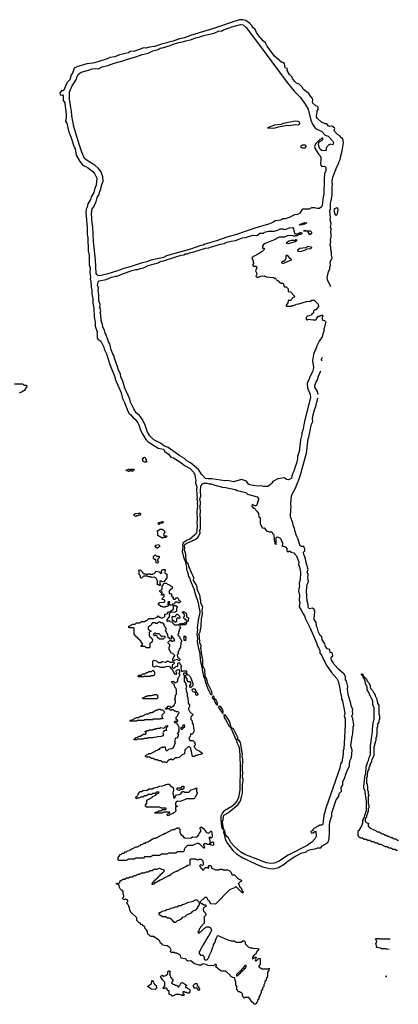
# Model space of a CAD drawing. Extents: x 2106670 to 2323771, y 35271 to 224896.
# Tile 362 of 419: x 2309438 to 2315523, y 158390 to 174212. Entities that reach past the tile are written whole.
import ezdxf

# ---------------------------------------------------------------- set-up
doc = ezdxf.new("R2010")
doc.units = 0

msp = doc.modelspace()

# ---------------------------------------------------------------- linework, layer by layer
at = {"layer": '0CON20XD'}
for points in [[(2314437, 169920), (2314417, 169965), (2314388, 170015), (2314378, 170065), (2314398, 170165), (2314420, 170205), (2314421, 170235), (2314431, 170265), (2314428, 170315), (2314457, 170385), (2314447, 170427), (2314449, 170475), (2314436, 170515), (2314439, 170555), (2314426, 170595), (2314439, 170649), (2314435, 170675), (2314445, 170725), (2314440, 170825), (2314451, 170845), (2314435, 170875), (2314442, 170935), (2314426, 170995), (2314435, 171035), (2314421, 171135), (2314431, 171175), (2314434, 171265), (2314446, 171304), (2314460, 171395), (2314457, 171533), (2314464, 171556), (2314460, 171605), (2314467, 171665), (2314535, 171850), (2314563, 171897), (2314572, 171935), (2314589, 171965), (2314591, 172005), (2314619, 172105), (2314641, 172235), (2314638, 172272), (2314631, 172295), (2314611, 172311), (2314585, 172348), (2314545, 172368), (2314494, 172424), (2314491, 172439), (2314505, 172465), (2314498, 172475), (2314452, 172502), (2314415, 172498), (2314396, 172505), (2314375, 172536), (2314345, 172539), (2314286, 172566), (2314222, 172622), (2314210, 172645), (2314207, 172675), (2314220, 172715), (2314219, 172741), (2314235, 172770), (2314235, 172808), (2314225, 172817), (2314195, 172825), (2314151, 172871), (2314144, 172894), (2314147, 172925), (2314142, 172945), (2314111, 172981), (2314085, 173025), (2313998, 173088), (2313975, 173128), (2313931, 173175), (2313885, 173191), (2313858, 173218), (2313821, 173265), (2313812, 173295), (2313772, 173332), (2313738, 173395), (2313741, 173415), (2313736, 173425), (2313712, 173432), (2313704, 173446), (2313695, 173502), (2313685, 173517), (2313650, 173525), (2313535, 173628), (2313415, 173788), (2313390, 173840), (2313355, 173866), (2313281, 173951), (2313244, 174004), (2313218, 174065), (2313191, 174081), (2313164, 174125), (2313139, 174149), (2313070, 174200), (2313025, 174210), (2312965, 174212), (2312537, 174063), (2312375, 174016), (2312183, 173957), (2312088, 173921), (2312005, 173906), (2311903, 173867), (2311715, 173817), (2311605, 173779), (2311525, 173771), (2311465, 173756), (2311435, 173757), (2311285, 173708), (2311215, 173700), (2311185, 173682), (2311040, 173645), (2310967, 173613), (2310886, 173605), (2310845, 173585), (2310695, 173535), (2310615, 173511), (2310519, 173505), (2310354, 173455), (2310315, 173435), (2310288, 173352), (2310264, 173326), (2310242, 173245), (2310195, 173195), (2310145, 173080), (2310135, 173071), (2310115, 173072), (2310082, 173035), (2310087, 173005), (2310105, 172999), (2310125, 173002), (2310135, 172988), (2310139, 172915), (2310164, 172874), (2310167, 172815), (2310186, 172694), (2310184, 172635), (2310174, 172575), (2310197, 172547), (2310226, 172405), (2310245, 172375), (2310264, 172315), (2310313, 172165), (2310329, 172135), (2310344, 172036), (2310404, 171935), (2310445, 171882), (2310475, 171861), (2310522, 171842), (2310612, 171772), (2310648, 171728), (2310678, 171665), (2310667, 171553), (2310645, 171504), (2310628, 171435), (2310584, 171365), (2310574, 171325), (2310535, 171255), (2310523, 171197), (2310505, 171165), (2310500, 171115), (2310520, 170870), (2310521, 170761), (2310531, 170705), (2310540, 170495), (2310552, 170425), (2310554, 170275), (2310568, 170225), (2310565, 170155), (2310574, 170074), (2310571, 170035), (2310580, 170015), (2310587, 169915), (2310599, 169865), (2310596, 169805), (2310616, 169726), (2310614, 169655), (2310628, 169578), (2310634, 169435), (2310650, 169350), (2310652, 169285), (2310685, 169195), (2310683, 169185), (2310678, 169165), (2310685, 169145), (2310683, 169095), (2310703, 169065), (2310728, 169058), (2310744, 169044), (2310788, 168948), (2310795, 168920), (2310831, 168841), (2310885, 168670), (2310966, 168475), (2310971, 168435), (2311033, 168303), (2311067, 168215), (2311089, 168125), (2311122, 168062), (2311175, 167920), (2311195, 167884), (2311223, 167863), (2311263, 167815), (2311292, 167792), (2311334, 167734), (2311353, 167703), (2311380, 167615), (2311415, 167545), (2311467, 167465), (2311505, 167426), (2311665, 167325), (2311750, 167310), (2311773, 167275), (2311829, 167229), (2311865, 167182), (2311912, 167172), (2312029, 167099), (2312085, 167046), (2312175, 166999), (2312230, 166940), (2312253, 166905), (2312256, 166855), (2312271, 166815), (2312264, 166765), (2312282, 166705), (2312278, 166655), (2312286, 166595), (2312283, 166565), (2312290, 166535), (2312287, 166505), (2312294, 166475), (2312291, 166445), (2312297, 166395), (2312283, 166305), (2312288, 166175), (2312283, 166135), (2312289, 166085), (2312283, 166005), (2312272, 165958), (2312255, 165932), (2312165, 165858), (2312132, 165848), (2312065, 165806), (2312054, 165775), (2312059, 165735), (2312047, 165665), (2312068, 165575), (2312106, 165486), (2312106, 165455), (2312120, 165415), (2312117, 165375), (2312137, 165345), (2312150, 165265), (2312170, 165235), (2312176, 165206), (2312234, 165064), (2312257, 164987), (2312301, 164865), (2312332, 164695), (2312329, 164651), (2312313, 164595), (2312292, 164445), (2312297, 164405), (2312284, 164335), (2312295, 164275), (2312290, 164215), (2312310, 164105), (2312328, 164058), (2312341, 163895), (2312372, 163795), (2312372, 163765), (2312391, 163665), (2312414, 163615), (2312420, 163575), (2312455, 163478), (2312487, 163405), (2312505, 163373), (2312516, 163366), (2312525, 163369), (2312529, 163381), (2312527, 163417), (2312459, 163545), (2312440, 163625), (2312419, 163665), (2312412, 163765), (2312381, 163831), (2312379, 163925), (2312360, 164035), (2312361, 164065), (2312350, 164105), (2312354, 164155), (2312335, 164195), (2312328, 164305), (2312319, 164335), (2312336, 164375), (2312352, 164465), (2312357, 164585), (2312372, 164625), (2312378, 164665), (2312368, 164725), (2312382, 164775), (2312350, 164835), (2312348, 164878), (2312338, 164915), (2312339, 164945), (2312325, 164975), (2312290, 165060), (2312288, 165095), (2312275, 165135), (2312232, 165202), (2312234, 165245), (2312159, 165415), (2312145, 165469), (2312118, 165498), (2312115, 165545), (2312106, 165575), (2312110, 165625), (2312088, 165685), (2312091, 165725), (2312086, 165765), (2312091, 165779), (2312113, 165797), (2312245, 165854), (2312295, 165887), (2312312, 165905), (2312337, 165965), (2312335, 166005), (2312343, 166035), (2312344, 166095), (2312346, 166205), (2312337, 166245), (2312345, 166325), (2312339, 166365), (2312343, 166463)], [(2310715, 170097), (2310695, 170100), (2310678, 170115), (2310669, 170135), (2310655, 170355), (2310626, 170645), (2310615, 170885), (2310604, 170935), (2310592, 171095), (2310605, 171175), (2310627, 171205), (2310665, 171293), (2310683, 171357), (2310715, 171405), (2310718, 171435), (2310742, 171495), (2310757, 171563), (2310780, 171615), (2310773, 171685), (2310747, 171765), (2310705, 171822), (2310643, 171875), (2310537, 171937), (2310481, 171981), (2310437, 172085), (2310388, 172228), (2310308, 172498), (2310278, 172665), (2310272, 172755), (2310261, 172795), (2310240, 172935), (2310239, 173045), (2310263, 173117), (2310282, 173148), (2310349, 173255), (2310360, 173300), (2310382, 173338), (2310425, 173371), (2310545, 173399), (2310605, 173421), (2310655, 173426), (2310705, 173421), (2310765, 173457), (2310855, 173474), (2310958, 173512), (2311095, 173551), (2311170, 173580), (2311305, 173617), (2311405, 173652), (2311503, 173675), (2311575, 173710), (2311665, 173735), (2311696, 173754), (2311718, 173758), (2311735, 173758), (2311857, 173795), (2311905, 173818), (2311995, 173847), (2312075, 173859), (2312106, 173874), (2312198, 173895), (2312265, 173922), (2312335, 173934), (2312395, 173959), (2312565, 173997), (2312631, 174029), (2312685, 174033), (2312711, 174049), (2312745, 174057), (2312845, 174099), (2312985, 174135), (2313027, 174127), (2313079, 174089), (2313245, 173865), (2313735, 173204), (2313855, 173060), (2313944, 172965), (2314025, 172855), (2314074, 172775), (2314115, 172595), (2314143, 172533), (2314175, 172485), (2314192, 172462), (2314295, 172414), (2314346, 172356), (2314395, 172341), (2314463, 172265), (2314479, 172235), (2314477, 172213), (2314468, 172202), (2314425, 172210), (2314415, 172200), (2314405, 172200), (2314375, 172170), (2314362, 172145), (2314358, 172102), (2314295, 172111), (2314270, 172125), (2314259, 172139), (2314248, 172165), (2314240, 172215), (2314252, 172248), (2314282, 172268), (2314295, 172270), (2314310, 172285), (2314308, 172308), (2314295, 172310), (2314278, 172292), (2314262, 172288), (2314197, 172223), (2314177, 172175), (2314189, 172135), (2314245, 172048), (2314266, 172026), (2314276, 171996), (2314280, 171945), (2314272, 171902), (2314275, 171872), (2314295, 171852), (2314335, 171860), (2314358, 171835), (2314359, 171785), (2314339, 171735), (2314330, 171650), (2314327, 171405), (2314317, 171365), (2314300, 171225), (2314288, 171205), (2314255, 171180), (2314216, 171176), (2314175, 171188), (2314125, 171188), (2314092, 171168), (2313990, 171165), (2313972, 171155), (2313940, 171105), (2313905, 171084), (2313854, 171076), (2313767, 171035), (2313705, 171013), (2313665, 171010), (2313635, 170991), (2313545, 170979), (2313508, 170952), (2313436, 170925), (2313215, 170862), (2312922, 170758), (2312765, 170715), (2312602, 170658), (2312415, 170605), (2312385, 170590), (2312350, 170585), (2312185, 170525), (2311797, 170415), (2311748, 170392), (2311546, 170345), (2311480, 170320), (2311406, 170305), (2311227, 170247), (2311110, 170215), (2310995, 170171), (2310852, 170128), (2310745, 170103), (2310715, 170097)], [(2313515, 172467), (2313545, 172474), (2313595, 172492), (2313735, 172519), (2313765, 172513), (2313865, 172526), (2313915, 172523), (2313936, 172535), (2313939, 172545), (2313933, 172563), (2313915, 172575), (2313865, 172581), (2313675, 172544), (2313635, 172529), (2313535, 172517), (2313422, 172475), (2313515, 172467)], [(2313975, 172151), (2314025, 172154), (2314044, 172175), (2314043, 172185), (2314025, 172198), (2313985, 172198), (2313953, 172175), (2313954, 172164), (2313975, 172151)], [(2314525, 171069), (2314535, 171075), (2314546, 171095), (2314554, 171155), (2314551, 171185), (2314535, 171190), (2314498, 171172), (2314487, 171145), (2314509, 171075), (2314525, 171069)], [(2313935, 170910), (2313930, 170915), (2313945, 170928), (2313965, 170930), (2314015, 170952), (2314050, 170945), (2314020, 170925), (2313988, 170922), (2313975, 170913), (2313935, 170910)], [(2313355, 166712), (2313315, 166724), (2313256, 166714), (2313135, 166736), (2313115, 166748), (2313085, 166794), (2313002, 166822), (2312874, 166786), (2312775, 166806), (2312735, 166800), (2312525, 166833), (2312466, 166834), (2312425, 166841), (2312359, 166909), (2312309, 166985), (2312185, 167093), (2312125, 167125), (2312085, 167162), (2312012, 167202), (2311824, 167335), (2311754, 167366), (2311700, 167405), (2311595, 167461), (2311527, 167527), (2311491, 167585), (2311453, 167695), (2311412, 167785), (2311365, 167850), (2311312, 167892), (2311270, 167960), (2311220, 168065), (2311206, 168116), (2311130, 168290), (2311095, 168403), (2311063, 168475), (2311058, 168515), (2311022, 168595), (2311017, 168625), (2310969, 168759), (2310953, 168815), (2310933, 168843), (2310910, 168905), (2310885, 169005), (2310864, 169035), (2310855, 169074), (2310831, 169125), (2310827, 169155), (2310810, 169175), (2310802, 169215), (2310772, 169275), (2310768, 169315), (2310747, 169375), (2310742, 169475), (2310733, 169505), (2310742, 169535), (2310725, 169595), (2310731, 169635), (2310711, 169695), (2310711, 169785), (2310697, 169865), (2310703, 169897), (2310690, 169945), (2310701, 169999), (2310715, 170013), (2310825, 170035), (2310915, 170074), (2310975, 170092), (2311005, 170091), (2311077, 170123), (2311241, 170179), (2311305, 170197), (2311335, 170198), (2311375, 170215), (2311425, 170226), (2311505, 170260), (2311661, 170305), (2311695, 170327), (2311750, 170335), (2311945, 170400), (2312033, 170426), (2312075, 170433), (2312102, 170448), (2312135, 170452), (2312165, 170468), (2312235, 170481), (2312425, 170540), (2312475, 170545), (2312502, 170558), (2312666, 170604), (2312725, 170616), (2312765, 170635), (2312835, 170654), (2312905, 170664), (2313018, 170705), (2313068, 170712), (2313185, 170747), (2313245, 170743), (2313261, 170749), (2313295, 170779), (2313355, 170780), (2313370, 170795), (2313435, 170816), (2313525, 170812), (2313585, 170828), (2313625, 170850), (2313665, 170850), (2313675, 170842), (2313715, 170848), (2313775, 170867), (2313825, 170872), (2313839, 170859), (2313843, 170815), (2313862, 170772), (2313895, 170770), (2313928, 170782), (2313935, 170790), (2313965, 170790), (2313970, 170775), (2313958, 170762), (2313925, 170760), (2313895, 170740), (2313865, 170740), (2313855, 170730), (2313842, 170732), (2313835, 170740), (2313745, 170742), (2313695, 170718), (2313613, 170717), (2313575, 170700), (2313545, 170678), (2313385, 170618), (2313355, 170600), (2313340, 170575), (2313342, 170542), (2313365, 170540), (2313370, 170525), (2313332, 170485), (2313285, 170457), (2313195, 170407), (2313170, 170385), (2313190, 170335), (2313190, 170315), (2313200, 170305), (2313198, 170292), (2313180, 170275), (2313195, 170250), (2313235, 170250), (2313248, 170225), (2313228, 170175), (2313250, 170135), (2313250, 170125), (2313232, 170092), (2313255, 170073), (2313275, 170073), (2313315, 170092), (2313365, 170097), (2313405, 170080), (2313515, 170070), (2313525, 170060), (2313545, 170060), (2313560, 170045), (2313565, 170030), (2313575, 170020), (2313585, 170020), (2313615, 169990), (2313628, 169988), (2313635, 169980), (2313668, 169978), (2313680, 169965), (2313682, 169932), (2313695, 169920), (2313718, 169918), (2313750, 169885), (2313752, 169842), (2313788, 169838), (2313860, 169765), (2313848, 169752), (2313832, 169748), (2313788, 169702), (2313755, 169700), (2313750, 169695), (2313747, 169663), (2313720, 169625), (2313722, 169612), (2313728, 169608), (2313805, 169610), (2313815, 169620), (2313845, 169620), (2313885, 169642), (2313923, 169647), (2314048, 169682), (2314105, 169688), (2314135, 169706), (2314170, 169705), (2314235, 169640), (2314240, 169605), (2314195, 169550), (2314182, 169548), (2314162, 169528), (2314158, 169502), (2314135, 169480), (2314130, 169465), (2314062, 169448), (2314040, 169425), (2314042, 169402), (2314055, 169390), (2314065, 169390), (2314075, 169400), (2314155, 169388), (2314195, 169390), (2314208, 169402), (2314212, 169418), (2314232, 169448), (2314265, 169450), (2314272, 169458), (2314305, 169470), (2314310, 169445), (2314300, 169435), (2314300, 169395), (2314313, 169383), (2314335, 169378), (2314345, 169370), (2314356, 169345), (2314346, 169324), (2314343, 169285), (2314326, 169245), (2314325, 169200), (2314309, 169165), (2314298, 169115), (2314248, 169045), (2314211, 168969), (2314204, 168935), (2314184, 168905), (2314158, 168831), (2314141, 168735), (2314147, 168685), (2314162, 168635), (2314161, 168615), (2314146, 168555), (2314102, 168475), (2314092, 168435), (2314071, 168399), (2314059, 168361), (2314061, 168295), (2314105, 168187), (2314114, 168145), (2314016, 167756), (2313986, 167615), (2313971, 167575), (2313971, 167545), (2313952, 167458), (2313929, 167275), (2313901, 167195), (2313902, 167155), (2313888, 167085), (2313863, 167025), (2313844, 166955), (2313819, 166901), (2313804, 166845), (2313795, 166834), (2313755, 166818), (2313725, 166822), (2313695, 166848), (2313585, 166832), (2313505, 166790), (2313492, 166765), (2313469, 166741), (2313425, 166713), (2313355, 166712)], [(2314105, 170760), (2314092, 170762), (2314088, 170778), (2314068, 170808), (2314000, 170815), (2314010, 170825), (2314025, 170828), (2314035, 170820), (2314108, 170818), (2314128, 170798), (2314130, 170775), (2314105, 170760)], [(2313745, 170612), (2313733, 170613), (2313720, 170625), (2313765, 170658), (2313807, 170667), (2313865, 170670), (2313875, 170680), (2313890, 170675), (2313865, 170643), (2313825, 170629), (2313745, 170612)], [(2313945, 170484), (2313919, 170489), (2313908, 170505), (2313908, 170515), (2313918, 170525), (2313942, 170538), (2314039, 170550), (2314059, 170561), (2314067, 170573), (2314115, 170564), (2314130, 170555), (2314115, 170530), (2314055, 170526), (2314015, 170503), (2313945, 170484)], [(2313675, 170293), (2313660, 170295), (2313650, 170305), (2313650, 170315), (2313665, 170330), (2313685, 170330), (2313705, 170350), (2313722, 170385), (2313720, 170425), (2313725, 170430), (2313735, 170428), (2313775, 170380), (2313785, 170380), (2313800, 170365), (2313800, 170345), (2313735, 170322), (2313675, 170293)], [(2314298, 168738), (2314295, 168733), (2314284, 168744), (2314304, 168787)], [(2314234, 168188), (2314225, 168238), (2314182, 168305), (2314179, 168335), (2314200, 168390), (2314225, 168425), (2314239, 168481), (2314279, 168572)], [(2309355, 168360), (2309485, 168360), (2309515, 168340), (2309548, 168338), (2309550, 168315), (2309522, 168268), (2309518, 168252), (2309505, 168250), (2309498, 168242), (2309485, 168240), (2309478, 168232), (2309440, 168215), (2309435, 168210)], [(2312343, 166463), (2312331, 166505), (2312348, 166555), (2312342, 166645), (2312350, 166710), (2312363, 166747), (2312395, 166764), (2312445, 166765), (2312485, 166753), (2312515, 166755), (2312575, 166732), (2312695, 166700), (2312745, 166697), (2312905, 166660), (2312935, 166648), (2313070, 166615), (2313098, 166585), (2313252, 166542), (2313278, 166518), (2313280, 166505), (2313270, 166495), (2313270, 166475), (2313260, 166465), (2313260, 166435), (2313250, 166425), (2313248, 166412), (2313235, 166400), (2313215, 166400), (2313175, 166420), (2313168, 166395), (2313195, 166360), (2313205, 166360), (2313255, 166310), (2313278, 166275), (2313282, 166225), (2313300, 166205), (2313300, 166115), (2313310, 166105), (2313330, 166055), (2313345, 166040), (2313368, 166048), (2313405, 166000), (2313435, 165990), (2313445, 165980), (2313485, 165980), (2313500, 165965), (2313500, 165955), (2313520, 165935), (2313520, 165905), (2313530, 165895), (2313530, 165835), (2313540, 165825), (2313540, 165795), (2313555, 165780), (2313560, 165785), (2313560, 165885), (2313575, 165900), (2313620, 165885), (2313635, 165870), (2313643, 165833), (2313660, 165805), (2313660, 165775), (2313652, 165762), (2313665, 165750), (2313685, 165750), (2313716, 165736), (2313730, 165715), (2313730, 165675), (2313745, 165660), (2313755, 165660), (2313765, 165670), (2313785, 165670), (2313798, 165658), (2313845, 165647), (2313861, 165621), (2313885, 165599), (2313922, 165495), (2313921, 165455), (2313935, 165415), (2313948, 165335), (2313946, 165204), (2313927, 165163), (2313927, 165137), (2313935, 165115), (2313917, 165035), (2313932, 164965), (2313930, 164885), (2313939, 164845), (2313929, 164775), (2313958, 164735), (2313994, 164664), (2314017, 164635), (2314031, 164585), (2314105, 164435), (2314191, 164235), (2314215, 164182), (2314227, 164135), (2314245, 164113), (2314261, 164075), (2314264, 164034), (2314295, 163997), (2314314, 163935), (2314336, 163905), (2314362, 163845), (2314450, 163720), (2314535, 163624), (2314557, 163585), (2314585, 163465), (2314587, 163415), (2314612, 163325), (2314612, 163295), (2314625, 163264), (2314657, 163093), (2314661, 163055), (2314654, 163025), (2314669, 162975), (2314671, 162875), (2314661, 162795), (2314658, 162678), (2314647, 162495), (2314638, 162465), (2314635, 162410), (2314614, 162286), (2314595, 162255), (2314585, 162187), (2314362, 161558), (2314328, 161425), (2314307, 161283), (2314295, 161269), (2314264, 161266), (2314232, 161255), (2314165, 161213), (2314151, 161199), (2314148, 161182), (2314118, 161165), (2314124, 161145), (2314156, 161144), (2314185, 161170), (2314198, 161168), (2314200, 161085), (2314188, 161052), (2314131, 160995), (2314056, 160944), (2313755, 160785), (2313599, 160685), (2313525, 160657), (2313475, 160652), (2313405, 160665), (2313058, 160798), (2312993, 160833), (2312888, 160925), (2312830, 160990), (2312795, 161064), (2312773, 161083), (2312741, 161125), (2312742, 161155), (2312735, 161179), (2312719, 161199), (2312701, 161275), (2312698, 161325), (2312708, 161355), (2312711, 161405), (2312721, 161429), (2312795, 161472), (2312945, 161594), (2312985, 161660), (2313005, 161718), (2313018, 161785), (2313018, 161915), (2313028, 161985), (2313019, 162055), (2313023, 162105), (2313016, 162174), (2313026, 162326), (2313013, 162375), (2313018, 162412), (2312986, 162595), (2312965, 162630), (2312936, 162645), (2312942, 162675), (2312935, 162697), (2312876, 162815), (2312838, 162838), (2312815, 162929), (2312785, 162983), (2312745, 163034), (2312725, 163041), (2312720, 163035), (2312725, 162998), (2312748, 162968), (2312805, 162858), (2312832, 162832), (2312913, 162645), (2312923, 162633), (2312930, 162595), (2312958, 162535), (2312970, 162475), (2312978, 162385), (2312982, 162205), (2312977, 161835), (2312955, 161715), (2312927, 161653), (2312887, 161603), (2312845, 161568), (2312719, 161491), (2312695, 161465), (2312673, 161415), (2312672, 161355), (2312682, 161245), (2312694, 161214), (2312716, 161186), (2312715, 161155), (2312726, 161126), (2312742, 161045), (2312778, 160975), (2312863, 160863), (2312920, 160810), (2313022, 160742), (2313227, 160647), (2313341, 160601), (2313455, 160570), (2313503, 160567), (2313535, 160572), (2313599, 160591), (2313687, 160644), (2313755, 160698), (2313859, 160765), (2313974, 160825), (2314035, 160836), (2314058, 160855), (2314110, 160875), (2314185, 160886), (2314227, 160904), (2314275, 160903), (2314301, 160939), (2314386, 160985), (2314399, 161005), (2314410, 161055), (2314418, 161145), (2314418, 161275), (2314428, 161342), (2314452, 161415), (2314452, 161465), (2314523, 161675), (2314562, 161725), (2314578, 161782), (2314608, 161815), (2314606, 161874), (2314629, 161915), (2314633, 161967), (2314665, 162034), (2314680, 162090), (2314711, 162169), (2314739, 162215), (2314737, 162245), (2314746, 162304), (2314768, 162355), (2314779, 162475), (2314760, 162545), (2314780, 162695), (2314794, 162735), (2314798, 162845), (2314808, 162875), (2314793, 162985), (2314775, 163015), (2314792, 163065), (2314785, 163095), (2314791, 163135), (2314770, 163170), (2314759, 163225), (2314718, 163368), (2314706, 163456), (2314709, 163495), (2314690, 163585), (2314676, 163606), (2314676, 163655), (2314655, 163694), (2314569, 163769), (2314490, 163850), (2314475, 163885), (2314449, 163919), (2314442, 163955), (2314448, 163972), (2314468, 163985), (2314463, 164025), (2314455, 164038), (2314430, 164045), (2314422, 164092), (2314383, 164103), (2314352, 164142), (2314344, 164185), (2314297, 164247), (2314294, 164295), (2314268, 164318), (2314239, 164369), (2314225, 164434), (2314209, 164469), (2314205, 164525), (2314170, 164575), (2314169, 164605), (2314177, 164633), (2314182, 164708), (2314172, 164735), (2314145, 164758), (2314095, 164747), (2314079, 164759), (2314072, 164775), (2314073, 164815), (2314059, 164869), (2314047, 165035), (2314057, 165135), (2314078, 165185), (2314067, 165245), (2314072, 165295), (2314057, 165335), (2314072, 165375), (2314038, 165505), (2314030, 165555), (2313997, 165635), (2313997, 165655), (2314021, 165679), (2314021, 165705), (2314005, 165744), (2313965, 165745), (2313947, 165757), (2313927, 165807), (2313915, 165864), (2313889, 165919), (2313866, 165986), (2313856, 166034), (2313831, 166091), (2313826, 166125), (2313791, 166225), (2313794, 166345), (2313802, 166375), (2313794, 166435), (2313804, 166555), (2313815, 166585), (2313877, 166695), (2313884, 166726), (2313925, 166817), (2313965, 166950), (2313970, 166985), (2313985, 167017), (2314045, 167245), (2314073, 167475), (2314085, 167505), (2314114, 167635), (2314128, 167715), (2314147, 167755), (2314142, 167795), (2314147, 167843), (2314176, 167944), (2314199, 167995), (2314227, 168132)], [(2311475, 167100), (2311445, 167100), (2311420, 167115), (2311410, 167145), (2311432, 167178), (2311445, 167180), (2311460, 167165), (2311462, 167152), (2311470, 167145), (2311470, 167125), (2311480, 167115), (2311475, 167100)], [(2311245, 166950), (2311235, 166960), (2311205, 166960), (2311198, 166952), (2311185, 166950), (2311175, 166960), (2311152, 166962), (2311150, 166975), (2311185, 166990), (2311198, 166988), (2311205, 166980), (2311218, 166982), (2311225, 166990), (2311265, 166990), (2311278, 166972), (2311245, 166950)], [(2311305, 166230), (2311292, 166232), (2311280, 166245), (2311280, 166265), (2311292, 166278), (2311355, 166280), (2311365, 166290), (2311378, 166278), (2311380, 166265), (2311368, 166252), (2311345, 166250), (2311335, 166240), (2311315, 166240), (2311305, 166230)], [(2311675, 166100), (2311660, 166115), (2311675, 166130), (2311695, 166130), (2311725, 166150), (2311738, 166148), (2311750, 166135), (2311735, 166120), (2311695, 166120), (2311675, 166100)], [(2311735, 165880), (2311725, 165880), (2311708, 165898), (2311673, 165913), (2311660, 165925), (2311660, 165965), (2311650, 165985), (2311653, 165997), (2311693, 166027), (2311727, 166027), (2311760, 166005), (2311770, 165975), (2311752, 165958), (2311750, 165935), (2311765, 165920), (2311795, 165920), (2311800, 165915), (2311798, 165902), (2311787, 165893), (2311745, 165890), (2311735, 165880)], [(2311655, 165720), (2311642, 165722), (2311610, 165755), (2311625, 165770), (2311675, 165780), (2311690, 165745), (2311672, 165738), (2311655, 165720)], [(2311655, 165480), (2311630, 165485), (2311628, 165538), (2311605, 165540), (2311590, 165555), (2311590, 165585), (2311615, 165610), (2311635, 165590), (2311675, 165590), (2311680, 165585), (2311678, 165562), (2311650, 165535), (2311650, 165515), (2311668, 165495), (2311655, 165480)], [(2311695, 165120), (2311685, 165120), (2311675, 165130), (2311652, 165132), (2311650, 165195), (2311643, 165203), (2311642, 165222), (2311628, 165238), (2311602, 165252), (2311555, 165250), (2311545, 165260), (2311505, 165260), (2311495, 165270), (2311455, 165272), (2311425, 165270), (2311395, 165240), (2311382, 165242), (2311380, 165275), (2311360, 165295), (2311360, 165345), (2311350, 165355), (2311352, 165368), (2311375, 165370), (2311410, 165335), (2311412, 165322), (2311425, 165320), (2311435, 165310), (2311455, 165310), (2311465, 165300), (2311495, 165300), (2311505, 165310), (2311525, 165310), (2311535, 165300), (2311575, 165300), (2311582, 165308), (2311598, 165312), (2311618, 165332), (2311625, 165348), (2311677, 165337), (2311705, 165310), (2311720, 165325), (2311718, 165338), (2311710, 165345), (2311740, 165375), (2311778, 165378), (2311770, 165325), (2311810, 165295), (2311800, 165285), (2311800, 165245), (2311758, 165182), (2311725, 165180), (2311715, 165190), (2311692, 165188), (2311690, 165145), (2311700, 165135), (2311695, 165120)], [(2311775, 164770), (2311735, 164770), (2311725, 164780), (2311705, 164780), (2311670, 164815), (2311670, 164835), (2311683, 164847), (2311755, 164850), (2311770, 164865), (2311768, 164878), (2311758, 164888), (2311730, 164895), (2311732, 164918), (2311760, 164945), (2311758, 164968), (2311745, 164980), (2311728, 164962), (2311722, 164962), (2311710, 164975), (2311730, 164995), (2311728, 165018), (2311715, 165020), (2311705, 165010), (2311690, 165025), (2311692, 165038), (2311730, 165055), (2311730, 165115), (2311738, 165122), (2311755, 165160), (2311795, 165160), (2311812, 165142), (2311845, 165130), (2311862, 165112), (2311878, 165108), (2311888, 165098), (2311888, 165072), (2311840, 165035), (2311842, 164992), (2311865, 164990), (2311878, 164978), (2311880, 164955), (2311910, 164925), (2311900, 164915), (2311912, 164902), (2311935, 164900), (2311955, 164920), (2311975, 164920), (2311990, 164905), (2311992, 164892), (2312020, 164865), (2312020, 164855), (2312005, 164840), (2311985, 164840), (2311975, 164850), (2311935, 164850), (2311918, 164822), (2311892, 164818), (2311875, 164800), (2311862, 164802), (2311842, 164822), (2311840, 164835), (2311848, 164842), (2311850, 164855), (2311835, 164860), (2311820, 164845), (2311820, 164815), (2311830, 164805), (2311828, 164792), (2311815, 164780), (2311785, 164780), (2311775, 164770)], [(2312005, 163910), (2311992, 163912), (2311975, 163930), (2311928, 163922), (2311915, 163910), (2311900, 163915), (2311900, 163945), (2311908, 163952), (2311910, 163965), (2311928, 163982), (2311930, 163995), (2311898, 164028), (2311880, 164035), (2311860, 164055), (2311858, 164068), (2311840, 164095), (2311840, 164135), (2311850, 164145), (2311850, 164165), (2311822, 164192), (2311820, 164205), (2311855, 164240), (2311868, 164238), (2311895, 164220), (2311905, 164230), (2311918, 164232), (2311930, 164245), (2311885, 164310), (2311870, 164305), (2311870, 164265), (2311865, 164260), (2311852, 164262), (2311838, 164278), (2311822, 164282), (2311820, 164325), (2311780, 164395), (2311782, 164408), (2311790, 164415), (2311790, 164435), (2311763, 164463), (2311760, 164495), (2311748, 164508), (2311732, 164512), (2311725, 164520), (2311705, 164520), (2311695, 164530), (2311675, 164530), (2311645, 164510), (2311625, 164510), (2311615, 164520), (2311565, 164520), (2311550, 164485), (2311502, 164448), (2311502, 164412), (2311550, 164385), (2311532, 164378), (2311520, 164365), (2311520, 164315), (2311530, 164305), (2311532, 164292), (2311542, 164282), (2311558, 164278), (2311562, 164262), (2311570, 164255), (2311567, 164213), (2311530, 164185), (2311530, 164125), (2311525, 164120), (2311475, 164120), (2311445, 164140), (2311392, 164142), (2311392, 164158), (2311410, 164165), (2311410, 164185), (2311392, 164212), (2311388, 164228), (2311372, 164232), (2311368, 164248), (2311352, 164252), (2311348, 164268), (2311332, 164272), (2311328, 164288), (2311312, 164292), (2311308, 164308), (2311292, 164312), (2311288, 164328), (2311280, 164335), (2311278, 164428), (2311265, 164440), (2311195, 164440), (2311190, 164445), (2311192, 164468), (2311208, 164472), (2311255, 164500), (2311295, 164500), (2311315, 164520), (2311365, 164520), (2311395, 164540), (2311445, 164540), (2311472, 164558), (2311488, 164562), (2311515, 164590), (2311595, 164590), (2311648, 164612), (2311665, 164630), (2311682, 164612), (2311695, 164610), (2311705, 164600), (2311735, 164600), (2311768, 164622), (2311772, 164658), (2311808, 164662), (2311832, 164698), (2311858, 164702), (2311908, 164742), (2311910, 164775), (2311902, 164782), (2311915, 164800), (2311945, 164800), (2311970, 164785), (2311970, 164765), (2311960, 164755), (2311960, 164705), (2311935, 164690), (2311862, 164688), (2311840, 164665), (2311840, 164645), (2311850, 164635), (2311842, 164628), (2311840, 164615), (2311800, 164575), (2311802, 164552), (2311815, 164540), (2311825, 164550), (2311845, 164550), (2311855, 164540), (2311888, 164538), (2311892, 164522), (2311925, 164490), (2311985, 164490), (2312015, 164510), (2312022, 164502), (2312035, 164500), (2312045, 164510), (2312075, 164510), (2312085, 164520), (2312105, 164520), (2312115, 164530), (2312120, 164525), (2312120, 164515), (2312095, 164490), (2312065, 164490), (2312055, 164480), (2312045, 164490), (2312025, 164490), (2312012, 164478), (2312010, 164455), (2312018, 164448), (2312020, 164435), (2312000, 164415), (2312000, 164385), (2311990, 164375), (2311990, 164345), (2311980, 164335), (2311982, 164322), (2312005, 164300), (2312012, 164272), (2312028, 164258), (2312032, 164242), (2312040, 164235), (2312040, 164215), (2312030, 164205), (2312028, 164165), (2312020, 164155), (2312020, 164125), (2312000, 164095), (2311998, 164072), (2311980, 164055), (2311990, 164025), (2311970, 164005), (2311972, 163972), (2312010, 163935), (2312005, 163910)], [(2311945, 164530), (2311932, 164532), (2311915, 164550), (2311892, 164552), (2311890, 164615), (2311895, 164620), (2311938, 164622), (2311948, 164632), (2311952, 164648), (2311962, 164658), (2311975, 164660), (2312008, 164628), (2312010, 164595), (2311995, 164590), (2311985, 164600), (2311972, 164598), (2311960, 164585), (2311960, 164545), (2311945, 164530)], [(2312135, 164540), (2312122, 164542), (2312118, 164558), (2312070, 164595), (2312078, 164602), (2312080, 164625), (2312090, 164635), (2312078, 164668), (2312050, 164685), (2312065, 164700), (2312088, 164698), (2312120, 164665), (2312120, 164615), (2312138, 164608), (2312150, 164595), (2312147, 164555), (2312135, 164540)], [(2311745, 164260), (2311685, 164260), (2311650, 164285), (2311650, 164295), (2311628, 164318), (2311615, 164320), (2311602, 164312), (2311590, 164325), (2311602, 164358), (2311615, 164360), (2311625, 164350), (2311675, 164350), (2311715, 164300), (2311728, 164302), (2311735, 164310), (2311768, 164308), (2311770, 164285), (2311745, 164260)], [(2312105, 164230), (2312080, 164235), (2312080, 164285), (2312070, 164295), (2312085, 164310), (2312110, 164295), (2312105, 164230)], [(2311795, 162270), (2311785, 162280), (2311735, 162280), (2311705, 162300), (2311675, 162300), (2311645, 162320), (2311615, 162320), (2311585, 162340), (2311555, 162340), (2311525, 162360), (2311475, 162360), (2311462, 162372), (2311460, 162385), (2311475, 162400), (2311498, 162402), (2311515, 162420), (2311545, 162420), (2311592, 162448), (2311608, 162452), (2311612, 162458), (2311628, 162462), (2311632, 162468), (2311648, 162472), (2311652, 162478), (2311668, 162482), (2311672, 162488), (2311688, 162492), (2311692, 162508), (2311708, 162512), (2311715, 162520), (2311755, 162520), (2311762, 162528), (2311775, 162530), (2311780, 162485), (2311797, 162467), (2311815, 162467), (2311835, 162488), (2311900, 162505), (2311914, 162526), (2311940, 162595), (2311933, 162615), (2311940, 162655), (2311955, 162670), (2311980, 162675), (2311980, 162695), (2311990, 162705), (2311990, 162725), (2311980, 162735), (2311980, 162745), (2312000, 162775), (2312000, 162805), (2311990, 162815), (2312000, 162825), (2312000, 162845), (2311992, 162852), (2311988, 162868), (2311972, 162882), (2311968, 162908), (2311952, 162912), (2311945, 162920), (2311935, 162910), (2311920, 162925), (2311935, 162940), (2311978, 162942), (2311978, 162958), (2311962, 162962), (2311950, 162975), (2311950, 163005), (2311978, 163032), (2311980, 163045), (2311998, 163062), (2312000, 163075), (2311985, 163090), (2311955, 163090), (2311945, 163100), (2311925, 163100), (2311905, 163120), (2311875, 163120), (2311865, 163110), (2311852, 163122), (2311845, 163140), (2311815, 163140), (2311805, 163130), (2311780, 163135), (2311780, 163145), (2311795, 163160), (2311808, 163162), (2311825, 163180), (2311845, 163180), (2311862, 163162), (2311878, 163162), (2311892, 163178), (2311908, 163182), (2311928, 163202), (2311930, 163225), (2311940, 163235), (2311940, 163275), (2311930, 163285), (2311930, 163305), (2311940, 163315), (2311940, 163355), (2311960, 163375), (2311960, 163445), (2311950, 163455), (2311950, 163465), (2311930, 163485), (2311928, 163518), (2311885, 163560), (2311880, 163575), (2311905, 163580), (2311916, 163576), (2311922, 163562), (2311945, 163560), (2311978, 163582), (2311980, 163625), (2311998, 163642), (2312000, 163665), (2312010, 163675), (2312010, 163695), (2312002, 163702), (2312000, 163715), (2312010, 163725), (2312012, 163745), (2312008, 163758), (2311987, 163767), (2311961, 163759), (2311948, 163745), (2311950, 163715), (2311960, 163705), (2311960, 163695), (2311955, 163690), (2311942, 163692), (2311915, 163720), (2311898, 163758), (2311875, 163780), (2311868, 163798), (2311845, 163812), (2311795, 163820), (2311755, 163804), (2311705, 163800), (2311635, 163822), (2311595, 163810), (2311580, 163825), (2311580, 163905), (2311595, 163920), (2311637, 163907), (2311665, 163880), (2311705, 163880), (2311725, 163898), (2311785, 163888), (2311815, 163910), (2311855, 163890), (2311895, 163890), (2311905, 163900), (2311920, 163885), (2311920, 163865), (2311905, 163850), (2311890, 163845), (2311890, 163805), (2311902, 163792), (2311918, 163792), (2311945, 163818), (2311978, 163822), (2311980, 163865), (2311992, 163878), (2312005, 163880), (2312012, 163862), (2312030, 163845), (2312032, 163832), (2312040, 163825), (2312030, 163815), (2312032, 163752), (2312045, 163740), (2312075, 163750), (2312115, 163750), (2312120, 163745), (2312120, 163715), (2312132, 163692), (2312150, 163685), (2312180, 163655), (2312182, 163642), (2312190, 163635), (2312228, 163525), (2312215, 163500), (2312202, 163498), (2312188, 163482), (2312182, 163482), (2312170, 163495), (2312170, 163505), (2312190, 163535), (2312188, 163558), (2312175, 163570), (2312145, 163570), (2312140, 163575), (2312138, 163588), (2312130, 163595), (2312130, 163615), (2312110, 163645), (2312110, 163675), (2312120, 163685), (2312118, 163698), (2312105, 163710), (2312075, 163710), (2312070, 163705), (2312070, 163685), (2312090, 163675), (2312080, 163645), (2312080, 163575), (2312107, 163547), (2312108, 163518), (2312118, 163505), (2312110, 163465), (2312118, 163408), (2312128, 163395), (2312130, 163335), (2312138, 163325), (2312148, 163228), (2312168, 163195), (2312167, 163173), (2312150, 163145), (2312150, 163135), (2312172, 163092), (2312220, 163045), (2312215, 163030), (2312202, 163028), (2312192, 163018), (2312188, 162995), (2312190, 162965), (2312210, 162945), (2312210, 162915), (2312228, 162885), (2312230, 162825), (2312238, 162812), (2312240, 162785), (2312215, 162730), (2312202, 162732), (2312195, 162740), (2312182, 162728), (2312180, 162695), (2312160, 162675), (2312160, 162645), (2312185, 162620), (2312195, 162630), (2312218, 162628), (2312250, 162595), (2312252, 162582), (2312260, 162575), (2312260, 162555), (2312242, 162538), (2312242, 162522), (2312270, 162495), (2312272, 162482), (2312320, 162465), (2312360, 162435), (2312370, 162425), (2312370, 162415), (2312345, 162402), (2312305, 162400), (2312295, 162390), (2312265, 162390), (2312245, 162370), (2312222, 162372), (2312210, 162385), (2312210, 162405), (2312202, 162415), (2312200, 162465), (2312190, 162475), (2312190, 162505), (2312168, 162528), (2312145, 162530), (2312092, 162478), (2312085, 162414), (2312051, 162399), (2312000, 162355), (2311975, 162348), (2311935, 162350), (2311905, 162320), (2311885, 162320), (2311875, 162330), (2311862, 162328), (2311855, 162320), (2311835, 162320), (2311812, 162298), (2311808, 162282), (2311795, 162270)], [(2311425, 163650), (2311345, 163650), (2311340, 163655), (2311342, 163668), (2311355, 163680), (2311395, 163680), (2311415, 163700), (2311445, 163700), (2311475, 163720), (2311495, 163720), (2311515, 163740), (2311555, 163740), (2311575, 163760), (2311600, 163735), (2311602, 163722), (2311610, 163715), (2311607, 163693), (2311595, 163670), (2311545, 163670), (2311535, 163660), (2311435, 163660), (2311425, 163650)], [(2315508, 160860), (2315495, 160860), (2315465, 160880), (2315435, 160880), (2315405, 160900), (2315375, 160900), (2315345, 160920), (2315315, 160920), (2315245, 160960), (2315215, 160960), (2315185, 160980), (2315155, 160980), (2315125, 161000), (2315095, 161000), (2315065, 161020), (2315035, 161020), (2315005, 161040), (2314975, 161040), (2314945, 161060), (2314915, 161060), (2314908, 161068), (2314892, 161072), (2314888, 161088), (2314880, 161095), (2314880, 161175), (2314898, 161192), (2314930, 161245), (2314950, 161305), (2314952, 161345), (2314962, 161358), (2314965, 161380), (2314980, 161395), (2314985, 161430), (2315010, 161505), (2315010, 161665), (2315004, 161675), (2315000, 161735), (2314994, 161745), (2314990, 161815), (2314970, 161865), (2314973, 161965), (2314980, 161975), (2314984, 162055), (2315002, 162098), (2315005, 162210), (2315012, 162218), (2315025, 162278), (2315044, 162306), (2315055, 162358), (2315072, 162388), (2315078, 162415), (2315077, 162545), (2315095, 162700), (2315109, 162765), (2315107, 162815), (2315118, 162908), (2315134, 162975), (2315134, 163154), (2315115, 163200), (2315111, 163265), (2315064, 163355), (2315051, 163401), (2315024, 163445), (2315020, 163485), (2314993, 163545), (2314990, 163585), (2314980, 163615), (2314960, 163645), (2314960, 163660), (2314930, 163685), (2314930, 163695), (2314935, 163700), (2314948, 163698), (2314952, 163682), (2314960, 163675), (2314960, 163660), (2314968, 163658), (2315010, 163615), (2315022, 163582), (2315048, 163558), (2315052, 163542), (2315070, 163515), (2315070, 163485), (2315078, 163478), (2315082, 163462), (2315110, 163435), (2315122, 163402), (2315140, 163385), (2315142, 163372), (2315150, 163365), (2315150, 163345), (2315180, 163295), (2315180, 163265), (2315190, 163255), (2315190, 163225), (2315210, 163195), (2315210, 163045), (2315220, 163035), (2315220, 162965), (2315210, 162955), (2315210, 162925), (2315190, 162895), (2315190, 162845), (2315180, 162835), (2315180, 162725), (2315170, 162715), (2315170, 162685), (2315160, 162675), (2315160, 162625), (2315150, 162615), (2315150, 162585), (2315140, 162575), (2315140, 162545), (2315130, 162535), (2315130, 162385), (2315090, 162315), (2315090, 162285), (2315070, 162255), (2315070, 162235), (2315062, 162228), (2315060, 162205), (2315050, 162195), (2315050, 162165), (2315030, 162135), (2315030, 162105), (2315020, 162095), (2315020, 162045), (2315010, 162035), (2315010, 161945), (2315020, 161935), (2315020, 161905), (2315030, 161895), (2315030, 161825), (2315040, 161815), (2315040, 161765), (2315050, 161755), (2315048, 161742), (2315040, 161735), (2315040, 161605), (2315050, 161595), (2315050, 161545), (2315040, 161535), (2315040, 161485), (2315030, 161475), (2315030, 161455), (2315022, 161448), (2315020, 161435), (2315010, 161425), (2315010, 161405), (2314990, 161375), (2314990, 161325), (2315005, 161310), (2315048, 161298), (2315040, 161285), (2315040, 161255), (2315048, 161248), (2315052, 161232), (2315068, 161228), (2315072, 161222), (2315168, 161178), (2315185, 161160), (2315215, 161160), (2315262, 161132), (2315278, 161128), (2315282, 161122), (2315298, 161118), (2315305, 161110), (2315325, 161110), (2315355, 161090), (2315375, 161090), (2315382, 161082), (2315398, 161078), (2315405, 161070), (2315425, 161070), (2315455, 161050), (2315485, 161050), (2315505, 161030), (2315523, 161030)], [(2312285, 163350), (2312270, 163365), (2312268, 163388), (2312248, 163408), (2312223, 163413), (2312213, 163423), (2312210, 163445), (2312222, 163458), (2312248, 163458), (2312270, 163425), (2312272, 163412), (2312295, 163390), (2312300, 163365), (2312285, 163350)], [(2311645, 163300), (2311415, 163300), (2311410, 163315), (2311435, 163320), (2311465, 163340), (2311485, 163340), (2311505, 163350), (2311555, 163350), (2311565, 163360), (2311585, 163360), (2311605, 163370), (2311635, 163370), (2311650, 163355), (2311650, 163335), (2311658, 163325), (2311645, 163300)], [(2312615, 163198), (2312618, 163235), (2312593, 163275), (2312562, 163302), (2312564, 163335), (2312555, 163339), (2312536, 163335), (2312533, 163315), (2312552, 163292), (2312595, 163214), (2312605, 163200), (2312615, 163198)], [(2311315, 162940), (2311215, 162940), (2311210, 162945), (2311212, 162958), (2311245, 162960), (2311315, 163000), (2311345, 163000), (2311375, 163020), (2311405, 163020), (2311475, 163060), (2311505, 163060), (2311535, 163080), (2311565, 163080), (2311635, 163120), (2311665, 163120), (2311675, 163130), (2311695, 163130), (2311705, 163120), (2311735, 163120), (2311770, 163085), (2311720, 163035), (2311720, 163005), (2311740, 162985), (2311735, 162970), (2311705, 162980), (2311695, 162970), (2311585, 162970), (2311575, 162960), (2311445, 162960), (2311435, 162950), (2311325, 162950), (2311315, 162940)], [(2312705, 163058), (2312707, 163095), (2312695, 163129), (2312665, 163177), (2312634, 163176), (2312632, 163165), (2312642, 163145), (2312705, 163058)], [(2311315, 162640), (2311275, 162640), (2311272, 162648), (2311288, 162652), (2311312, 162678), (2311338, 162682), (2311355, 162700), (2311375, 162700), (2311425, 162730), (2311458, 162732), (2311468, 162742), (2311470, 162755), (2311452, 162772), (2311455, 162780), (2311475, 162780), (2311485, 162790), (2311515, 162790), (2311525, 162800), (2311575, 162800), (2311585, 162810), (2311615, 162810), (2311625, 162820), (2311655, 162820), (2311665, 162830), (2311695, 162830), (2311705, 162840), (2311755, 162830), (2311793, 162867), (2311815, 162870), (2311820, 162865), (2311790, 162835), (2311790, 162805), (2311798, 162792), (2311775, 162790), (2311748, 162772), (2311740, 162755), (2311746, 162744), (2311745, 162702), (2311713, 162693), (2311645, 162690), (2311637, 162683), (2311595, 162680), (2311583, 162673), (2311495, 162670), (2311487, 162663), (2311435, 162660), (2311425, 162652), (2311325, 162650), (2311315, 162640)], [(2312055, 162810), (2312062, 162828), (2312090, 162855), (2312085, 162880), (2312062, 162878), (2312058, 162852), (2312048, 162842), (2312032, 162838), (2312020, 162825), (2312035, 162810), (2312055, 162810)], [(2311825, 161420), (2311812, 161422), (2311810, 161445), (2311848, 161462), (2311850, 161475), (2311845, 161480), (2311755, 161480), (2311725, 161460), (2311615, 161460), (2311610, 161465), (2311615, 161480), (2311645, 161480), (2311675, 161500), (2311705, 161500), (2311735, 161520), (2311785, 161520), (2311790, 161525), (2311785, 161540), (2311715, 161540), (2311685, 161560), (2311475, 161560), (2311460, 161575), (2311462, 161588), (2311480, 161615), (2311482, 161668), (2311512, 161688), (2311528, 161692), (2311532, 161698), (2311548, 161702), (2311552, 161708), (2311568, 161712), (2311572, 161728), (2311628, 161752), (2311632, 161768), (2311668, 161782), (2311678, 161798), (2311635, 161800), (2311615, 161780), (2311575, 161780), (2311555, 161760), (2311505, 161760), (2311475, 161740), (2311445, 161740), (2311415, 161720), (2311385, 161720), (2311355, 161700), (2311325, 161700), (2311315, 161690), (2311300, 161705), (2311308, 161712), (2311312, 161728), (2311328, 161732), (2311332, 161748), (2311338, 161752), (2311342, 161768), (2311362, 161798), (2311375, 161810), (2311395, 161810), (2311423, 161827), (2311485, 161830), (2311515, 161850), (2311565, 161850), (2311595, 161870), (2311655, 161880), (2311683, 161897), (2311735, 161900), (2311768, 161912), (2311775, 161920), (2311795, 161920), (2311815, 161930), (2311845, 161930), (2311852, 161912), (2311882, 161882), (2311898, 161878), (2311902, 161862), (2311910, 161855), (2311910, 161815), (2311900, 161805), (2311900, 161775), (2311910, 161745), (2311910, 161715), (2311925, 161700), (2311945, 161740), (2311960, 161755), (2312005, 161760), (2312025, 161770), (2312055, 161810), (2312075, 161807), (2312087, 161797), (2312155, 161800), (2312195, 161838), (2312265, 161860), (2312275, 161870), (2312290, 161855), (2312280, 161845), (2312280, 161805), (2312288, 161798), (2312290, 161785), (2312260, 161715), (2312248, 161702), (2312235, 161690), (2312117, 161693), (2312085, 161678), (2312015, 161648), (2311975, 161653), (2311951, 161639), (2311940, 161625), (2311940, 161585), (2311980, 161575), (2311952, 161568), (2311940, 161555), (2311940, 161515), (2311950, 161505), (2311948, 161492), (2311928, 161472), (2311912, 161468), (2311908, 161462), (2311892, 161458), (2311888, 161452), (2311872, 161448), (2311825, 161420)], [(2311995, 161824), (2311972, 161835), (2311960, 161855), (2311972, 161868), (2312035, 161870), (2312052, 161898), (2312078, 161898), (2312075, 161860), (2312055, 161840), (2312028, 161842), (2311995, 161824)], [(2311155, 160700), (2311032, 160702), (2311020, 160715), (2311020, 160745), (2311052, 160798), (2311075, 160800), (2311092, 160818), (2311115, 160820), (2311132, 160838), (2311155, 160840), (2311172, 160858), (2311195, 160860), (2311202, 160868), (2311218, 160872), (2311222, 160878), (2311238, 160882), (2311242, 160888), (2311258, 160892), (2311305, 160920), (2311335, 160920), (2311352, 160938), (2311378, 160942), (2311392, 160958), (2311418, 160962), (2311432, 160978), (2311458, 160982), (2311472, 160998), (2311498, 161002), (2311595, 161060), (2311625, 161060), (2311632, 161068), (2311648, 161072), (2311652, 161078), (2311668, 161082), (2311672, 161088), (2311688, 161092), (2311692, 161098), (2311708, 161102), (2311712, 161108), (2311728, 161112), (2311732, 161118), (2311748, 161122), (2311752, 161128), (2311768, 161132), (2311772, 161138), (2311788, 161142), (2311792, 161148), (2311808, 161152), (2311812, 161158), (2311828, 161162), (2311832, 161168), (2311848, 161172), (2311895, 161200), (2311925, 161200), (2311932, 161208), (2311948, 161212), (2311955, 161220), (2311975, 161220), (2311985, 161230), (2311998, 161228), (2312002, 161212), (2312010, 161205), (2312012, 161155), (2312025, 161120), (2312055, 161100), (2312075, 161068), (2312095, 161062), (2312195, 161066), (2312215, 161080), (2312263, 161077), (2312295, 161088), (2312318, 161112), (2312320, 161135), (2312350, 161165), (2312350, 161195), (2312340, 161205), (2312340, 161225), (2312355, 161240), (2312398, 161208), (2312410, 161195), (2312412, 161182), (2312442, 161152), (2312465, 161140), (2312488, 161152), (2312515, 161180), (2312528, 161155), (2312530, 161075), (2312515, 161060), (2312495, 161080), (2312480, 161065), (2312490, 161055), (2312492, 161002), (2312505, 160990), (2312525, 160990), (2312535, 161000), (2312550, 160995), (2312550, 160945), (2312535, 160940), (2312528, 160948), (2312512, 160952), (2312495, 160980), (2312475, 160960), (2312455, 160960), (2312445, 160970), (2312405, 160970), (2312390, 160955), (2312392, 160942), (2312410, 160925), (2312405, 160900), (2312395, 160900), (2312358, 160938), (2312338, 160958), (2312312, 160972), (2312285, 160974), (2312216, 160944), (2312135, 160944), (2312092, 160898), (2312080, 160875), (2312080, 160855), (2312065, 160840), (2311975, 160840), (2311945, 160820), (2311835, 160820), (2311805, 160800), (2311715, 160800), (2311685, 160780), (2311575, 160780), (2311545, 160760), (2311445, 160760), (2311425, 160740), (2311305, 160740), (2311275, 160720), (2311185, 160720), (2311155, 160700)], [(2313235, 158390), (2313212, 158392), (2313188, 158418), (2313172, 158422), (2313118, 158498), (2313055, 158500), (2313045, 158490), (2313032, 158502), (2313028, 158518), (2313020, 158525), (2313018, 158558), (2312998, 158578), (2312982, 158582), (2312978, 158588), (2312955, 158590), (2312942, 158602), (2312938, 158618), (2312930, 158625), (2312930, 158675), (2312910, 158705), (2312910, 158755), (2312900, 158775), (2312898, 158818), (2312865, 158820), (2312825, 158842), (2312818, 158858), (2312762, 158912), (2312745, 158920), (2312684, 158924), (2312660, 158935), (2312592, 158992), (2312590, 159005), (2312600, 159015), (2312598, 159028), (2312575, 159030), (2312555, 159010), (2312465, 159012), (2312435, 159030), (2312385, 159040), (2312355, 159020), (2312315, 159020), (2312292, 159032), (2312245, 159040), (2312187, 159087), (2312143, 159083), (2312125, 159092), (2312113, 159113), (2312095, 159122), (2312035, 159132), (2312022, 159172), (2312005, 159190), (2311962, 159212), (2311935, 159212), (2311925, 159220), (2311875, 159220), (2311862, 159232), (2311860, 159245), (2311868, 159252), (2311870, 159265), (2311862, 159285), (2311835, 159312), (2311807, 159327), (2311735, 159340), (2311730, 159355), (2311702, 159375), (2311690, 159405), (2311673, 159423), (2311588, 159478), (2311545, 159482), (2311525, 159502), (2311505, 159512), (2311493, 159535), (2311492, 159562), (2311478, 159588), (2311450, 159615), (2311448, 159628), (2311408, 159668), (2311390, 159675), (2311368, 159698), (2311353, 159703), (2311320, 159735), (2311318, 159778), (2311220, 159875), (2311218, 159888), (2311210, 159895), (2311210, 159915), (2311200, 159925), (2311200, 159945), (2311190, 159955), (2311190, 159975), (2311182, 159982), (2311178, 159998), (2311160, 160015), (2311162, 160028), (2311180, 160045), (2311172, 160052), (2311168, 160068), (2311152, 160072), (2311145, 160080), (2311132, 160078), (2311125, 160070), (2311100, 160075), (2311098, 160088), (2311090, 160095), (2311110, 160115), (2311110, 160145), (2311100, 160155), (2311100, 160205), (2311088, 160218), (2311072, 160222), (2311050, 160245), (2311048, 160258), (2311040, 160265), (2311038, 160298), (2311018, 160318), (2310992, 160322), (2310992, 160338), (2311048, 160342), (2311052, 160378), (2311068, 160382), (2311095, 160400), (2311125, 160400), (2311155, 160420), (2311185, 160420), (2311215, 160440), (2311245, 160440), (2311275, 160460), (2311305, 160460), (2311335, 160480), (2311365, 160480), (2311395, 160500), (2311445, 160500), (2311475, 160520), (2311505, 160520), (2311535, 160540), (2311565, 160540), (2311595, 160560), (2311645, 160560), (2311652, 160568), (2311685, 160580), (2311715, 160560), (2311748, 160558), (2311758, 160548), (2311760, 160535), (2311752, 160528), (2311748, 160512), (2311732, 160508), (2311728, 160492), (2311712, 160488), (2311708, 160472), (2311692, 160468), (2311688, 160452), (2311672, 160448), (2311668, 160432), (2311652, 160428), (2311648, 160412), (2311632, 160408), (2311628, 160392), (2311612, 160388), (2311608, 160372), (2311592, 160368), (2311588, 160352), (2311572, 160348), (2311560, 160320), (2311585, 160320), (2311592, 160328), (2311608, 160332), (2311612, 160348), (2311625, 160350), (2311672, 160378), (2311688, 160382), (2311692, 160388), (2311708, 160392), (2311712, 160398), (2311728, 160402), (2311732, 160408), (2311748, 160412), (2311752, 160418), (2311768, 160422), (2311772, 160428), (2311788, 160432), (2311792, 160438), (2311808, 160442), (2311812, 160448), (2311828, 160452), (2311832, 160458), (2311848, 160462), (2311852, 160468), (2311868, 160472), (2311872, 160488), (2311885, 160490), (2311932, 160518), (2311948, 160522), (2311952, 160528), (2311968, 160532), (2311972, 160538), (2311988, 160542), (2311992, 160548), (2312008, 160552), (2312012, 160558), (2312028, 160562), (2312032, 160568), (2312048, 160572), (2312052, 160578), (2312068, 160582), (2312072, 160588), (2312088, 160592), (2312092, 160598), (2312108, 160602), (2312112, 160608), (2312128, 160612), (2312132, 160628), (2312178, 160632), (2312180, 160715), (2312193, 160727), (2312265, 160730), (2312295, 160710), (2312308, 160712), (2312315, 160720), (2312355, 160720), (2312380, 160695), (2312382, 160682), (2312388, 160675), (2312388, 160632), (2312375, 160620), (2312345, 160630), (2312330, 160615), (2312348, 160588), (2312352, 160572), (2312368, 160568), (2312375, 160550), (2312398, 160552), (2312402, 160568), (2312425, 160590), (2312455, 160590), (2312465, 160580), (2312478, 160582), (2312480, 160595), (2312472, 160602), (2312470, 160615), (2312485, 160620), (2312505, 160618), (2312520, 160605), (2312520, 160585), (2312532, 160572), (2312555, 160568), (2312585, 160550), (2312645, 160550), (2312655, 160560), (2312695, 160560), (2312705, 160550), (2312775, 160550), (2312805, 160540), (2312838, 160508), (2312840, 160485), (2312852, 160472), (2312888, 160468), (2312942, 160412), (2312955, 160410), (2312962, 160402), (2313000, 160385), (2312998, 160362), (2312982, 160358), (2312950, 160325), (2312958, 160318), (2312972, 160282), (2312990, 160265), (2313012, 160212), (2313028, 160198), (2313030, 160185), (2313025, 160180), (2313012, 160182), (2312918, 160278), (2312905, 160280), (2312888, 160262), (2312812, 160228), (2312585, 160000), (2312512, 160002), (2312492, 160032), (2312488, 160048), (2312472, 160052), (2312448, 160108), (2312412, 160108), (2312340, 160035), (2312342, 160022), (2312352, 160012), (2312368, 160008), (2312395, 159990), (2312425, 159990), (2312430, 159985), (2312428, 159962), (2312392, 159938), (2312388, 159915), (2312390, 159885), (2312428, 159848), (2312430, 159825), (2312400, 159795), (2312400, 159695), (2312342, 159628), (2312338, 159612), (2312322, 159598), (2312318, 159572), (2312300, 159555), (2312305, 159540), (2312325, 159540), (2312342, 159558), (2312355, 159560), (2312410, 159615), (2312444, 159636), (2312483, 159633), (2312500, 159625), (2312510, 159615), (2312510, 159595), (2312518, 159585), (2312518, 159575), (2312478, 159495), (2312460, 159475), (2312388, 159345), (2312370, 159325), (2312337, 159253), (2312320, 159235), (2312320, 159205), (2312342, 159182), (2312388, 159178), (2312392, 159162), (2312400, 159155), (2312400, 159115), (2312412, 159102), (2312448, 159102), (2312458, 159112), (2312460, 159125), (2312478, 159142), (2312483, 159167), (2312520, 159245), (2312535, 159300), (2312552, 159328), (2312555, 159350), (2312572, 159378), (2312595, 159450), (2312615, 159490), (2312625, 159498), (2312657, 159477), (2312785, 159427), (2312835, 159410), (2312885, 159408), (2312915, 159390), (2312995, 159390), (2313025, 159410), (2313045, 159410), (2313060, 159395), (2313062, 159362), (2313112, 159312), (2313145, 159300), (2313175, 159298), (2313185, 159290), (2313278, 159288), (2313280, 159275), (2313272, 159268), (2313268, 159252), (2313252, 159248), (2313228, 159192), (2313212, 159188), (2313208, 159172), (2313192, 159168), (2313188, 159152), (2313180, 159145), (2313180, 159120), (2313185, 159120), (2313192, 159128), (2313208, 159132), (2313212, 159148), (2313238, 159148), (2313240, 159135), (2313220, 159105), (2313225, 159090), (2313248, 159092), (2313252, 159108), (2313268, 159112), (2313275, 159130), (2313300, 159125), (2313300, 159035), (2313280, 159005), (2313282, 158992), (2313292, 158982), (2313308, 158978), (2313335, 158960), (2313440, 158960), (2313445, 158970), (2313450, 158965), (2313440, 158960), (2313440, 158935), (2313420, 158905), (2313420, 158835), (2313400, 158805), (2313400, 158775), (2313380, 158755), (2313380, 158735), (2313360, 158705), (2313360, 158675), (2313340, 158655), (2313340, 158635), (2313320, 158605), (2313320, 158575), (2313300, 158555), (2313300, 158535), (2313280, 158505), (2313280, 158475), (2313262, 158458), (2313260, 158435), (2313252, 158428), (2313235, 158390)], [(2311945, 159710), (2311972, 159738), (2311995, 159740), (2312022, 159758), (2312038, 159762), (2312062, 159788), (2312098, 159802), (2312125, 159830), (2312198, 159862), (2312222, 159888), (2312278, 159912), (2312330, 159995), (2312328, 160028), (2312292, 160062), (2312258, 160062), (2312225, 160042), (2312135, 160020), (2312105, 160002), (2312055, 159990), (2312025, 159972), (2311995, 159970), (2311965, 159952), (2311935, 159950), (2311897, 159933), (2311865, 159930), (2311837, 159913), (2311805, 159910), (2311775, 159890), (2311725, 159880), (2311695, 159860), (2311672, 159858), (2311672, 159832), (2311688, 159828), (2311735, 159800), (2311785, 159800), (2311815, 159780), (2311845, 159780), (2311852, 159772), (2311868, 159768), (2311872, 159752), (2311888, 159748), (2311892, 159732), (2311908, 159728), (2311912, 159712), (2311945, 159710)], [(2315376, 159272), (2315334, 159274), (2315325, 159280), (2315255, 159280), (2315235, 159290), (2315172, 159302), (2315180, 159325), (2315172, 159332), (2315160, 159365), (2315168, 159372), (2315180, 159405), (2315172, 159412), (2315168, 159428), (2315150, 159435), (2315165, 159450), (2315215, 159450), (2315225, 159440), (2315390, 159440)], [(2312925, 158840), (2312932, 158848), (2312948, 158852), (2312952, 158868), (2312968, 158872), (2312972, 158888), (2312988, 158892), (2312992, 158908), (2313008, 158912), (2313012, 158928), (2313028, 158932), (2313032, 158948), (2313048, 158952), (2313052, 158968), (2313068, 158972), (2313072, 158988), (2313080, 158995), (2313080, 159020), (2313052, 159008), (2313048, 158992), (2313032, 158988), (2313028, 158972), (2313012, 158968), (2313008, 158952), (2312922, 158868), (2312920, 158845), (2312925, 158840)], [(2311895, 158520), (2311882, 158522), (2311878, 158538), (2311840, 158555), (2311840, 158595), (2311810, 158625), (2311808, 158638), (2311798, 158648), (2311765, 158650), (2311755, 158640), (2311743, 158653), (2311770, 158685), (2311770, 158745), (2311734, 158784), (2311700, 158835), (2311725, 158860), (2311755, 158840), (2311788, 158852), (2311818, 158882), (2311820, 158915), (2311835, 158930), (2311848, 158928), (2311860, 158915), (2311850, 158905), (2311850, 158855), (2311857, 158847), (2311860, 158825), (2311900, 158785), (2311900, 158765), (2311882, 158748), (2311880, 158735), (2311902, 158712), (2311925, 158710), (2311935, 158700), (2311955, 158700), (2311962, 158692), (2311978, 158688), (2311982, 158672), (2311995, 158670), (2312002, 158688), (2312018, 158702), (2312020, 158715), (2312040, 158735), (2312055, 158740), (2312118, 158698), (2312118, 158692), (2312100, 158675), (2312102, 158662), (2312125, 158660), (2312142, 158642), (2312158, 158638), (2312170, 158625), (2312172, 158602), (2312180, 158595), (2312155, 158570), (2312135, 158570), (2312125, 158580), (2312095, 158580), (2312085, 158590), (2312062, 158588), (2312060, 158565), (2312080, 158545), (2312075, 158530), (2312045, 158530), (2312038, 158538), (2312005, 158550), (2311945, 158550), (2311895, 158520)], [(2311615, 158630), (2311555, 158632), (2311508, 158668), (2311490, 158675), (2311558, 158722), (2311560, 158765), (2311565, 158770), (2311590, 158745), (2311592, 158722), (2311612, 158702), (2311630, 158695), (2311630, 158675), (2311638, 158668), (2311640, 158655), (2311615, 158630)], [(2312315, 158610), (2312302, 158622), (2312298, 158638), (2312288, 158648), (2312245, 158650), (2312230, 158675), (2312232, 158698), (2312252, 158718), (2312268, 158722), (2312275, 158730), (2312288, 158718), (2312292, 158692), (2312310, 158675), (2312312, 158662), (2312330, 158635), (2312328, 158622), (2312315, 158610)], [(2315339, 158829), (2315335, 158830), (2315320, 158845), (2315325, 158850), (2315330, 158840), (2315340, 158840)]]:
    msp.add_lwpolyline(points, dxfattribs=at)

doc.saveas('drawing.dxf')
